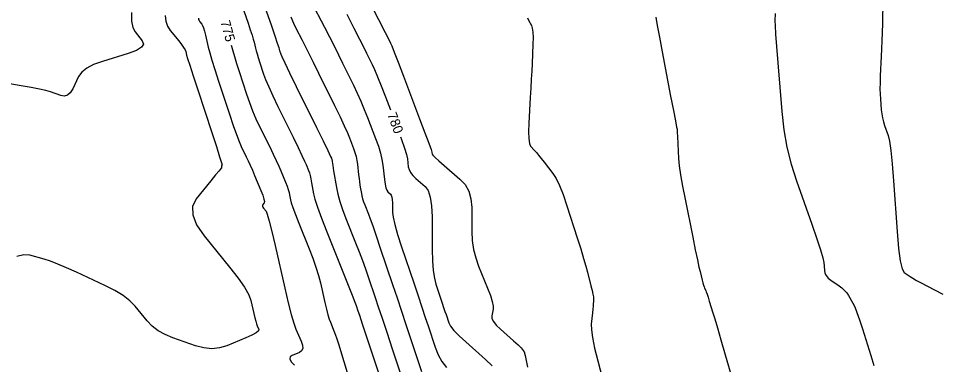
# Model space of a CAD drawing. Extents: x 2082232 to 2083549, y 592624 to 593832.
# Drawn here: x 2082963.1 to 2083030, y 593054.9 to 593080 of the extents above; entities that cross this region are included whole.
import ezdxf

# ---------------------------------------------------------------- set-up
doc = ezdxf.new("R2010")
doc.units = 0
doc.layers.add('DT_X_Contour_Major', color=7, linetype='Continuous')
doc.layers.add('DT_X_Contour_Minor', color=7, linetype='Continuous')

msp = doc.modelspace()

# ---------------------------------------------------------------- linework, layer by layer
at = {"layer": 'DT_X_Contour_Major'}
for points in [[(2083025.682, 593081.333), (2083025.637, 593079.582), (2083025.619, 593078.941), (2083025.6, 593078.333), (2083025.578, 593077.757), (2083025.554, 593077.213), (2083025.489, 593075.805), (2083025.471, 593075.306), (2083025.465, 593074.863), (2083025.471, 593074.477), (2083025.49, 593074.147), (2083025.557, 593073.343), (2083025.59, 593073.046), (2083025.642, 593072.757), (2083025.711, 593072.476), (2083025.797, 593072.204), (2083026.052, 593071.49), (2083026.147, 593071.084), (2083026.244, 593070.401), (2083026.342, 593069.441), (2083026.441, 593068.205), (2083026.707, 593064.54), (2083026.814, 593063.323), (2083026.936, 593062.424), (2083027.073, 593061.84), (2083027.225, 593061.573), (2083027.651, 593061.283), (2083027.845, 593061.159), (2083028.108, 593061.006), (2083028.441, 593060.824), (2083028.844, 593060.613), (2083030.01, 593060.011)], [(2082986.883, 593080.256), (2082987.4, 593079.257), (2082987.812, 593078.456), (2082988.119, 593077.853), (2082988.321, 593077.448), (2082988.721, 593076.634), (2082988.894, 593076.258), (2082989.112, 593075.742), (2082989.374, 593075.086), (2082989.683, 593074.289), (2082990.041, 593073.35)], [(2082978.528, 593078.03), (2082978.545, 593077.957), (2082978.633, 593077.614), (2082978.753, 593077.194), (2082978.907, 593076.696), (2082979.092, 593076.121), (2082979.631, 593074.483), (2082979.842, 593073.876), (2082980.07, 593073.283), (2082980.317, 593072.705), (2082980.581, 593072.141), (2082981.308, 593070.657), (2082981.563, 593070.132), (2082981.781, 593069.668), (2082981.963, 593069.266), (2082982.108, 593068.926), (2082982.448, 593068.102), (2082982.563, 593067.814), (2082982.651, 593067.569), (2082982.713, 593067.366), (2082982.749, 593067.205), (2082982.81, 593066.834), (2082982.866, 593066.624), (2082982.986, 593066.274), (2082983.17, 593065.783), (2082983.42, 593065.152), (2082984.171, 593063.282), (2082984.433, 593062.602), (2082984.654, 593061.964), (2082984.835, 593061.369), (2082984.976, 593060.817), (2082985.298, 593059.401), (2082985.413, 593058.914), (2082985.519, 593058.513), (2082985.614, 593058.198), (2082985.699, 593057.97), (2082985.911, 593057.478), (2082986.008, 593057.228), (2082986.139, 593056.845), (2082986.303, 593056.331), (2082986.501, 593055.685), (2082987.075, 593053.785)], [(2082990.784, 593071.386), (2082990.857, 593071.191), (2082991.073, 593070.568), (2082991.212, 593070.108), (2082991.274, 593069.81), (2082991.339, 593069.232), (2082991.391, 593069.016), (2082991.5, 593068.8), (2082991.666, 593068.584), (2082991.887, 593068.369), (2082992.554, 593067.796), (2082992.774, 593067.497), (2082992.931, 593067.031), (2082993.028, 593066.398), (2082993.063, 593065.597), (2082993.074, 593063.239), (2082993.093, 593062.418), (2082993.143, 593061.725), (2082993.223, 593061.158), (2082993.334, 593060.719), (2082993.669, 593059.716), (2082993.789, 593059.36), (2082993.895, 593059.043), (2082993.987, 593058.764), (2082994.067, 593058.525), (2082994.262, 593057.94), (2082994.393, 593057.688), (2082994.642, 593057.373), (2082995.007, 593056.993), (2082995.49, 593056.55), (2082996.933, 593055.283), (2082997.416, 593054.833)]]:
    msp.add_lwpolyline(points, dxfattribs=at)
at = {"layer": 'DT_X_Contour_Minor'}
for points in [[(2082980.676, 593081.608), (2082981.428, 593079.414), (2082981.675, 593078.691), (2082981.853, 593078.168), (2082981.962, 593077.844), (2082982.003, 593077.72), (2082982.018, 593077.654), (2082982.025, 593077.627), (2082982.035, 593077.593), (2082982.047, 593077.553), (2082982.062, 593077.507), (2082982.105, 593077.375), (2082982.188, 593077.192), (2082982.403, 593076.743), (2082982.751, 593076.027), (2082983.231, 593075.045), (2082984.689, 593072.071), (2082985.167, 593071.095), (2082985.509, 593070.397), (2082985.715, 593069.978), (2082985.783, 593069.837), (2082985.785, 593069.833), (2082985.795, 593069.775), (2082985.824, 593069.604), (2082985.87, 593069.322), (2082985.935, 593068.927), (2082986.133, 593067.723), (2082986.232, 593067.245), (2082986.378, 593066.713), (2082986.573, 593066.128), (2082986.816, 593065.49), (2082987.529, 593063.717), (2082987.786, 593063.064), (2082988.024, 593062.437), (2082988.242, 593061.835), (2082988.441, 593061.259), (2082988.944, 593059.756), (2082989.163, 593059.102), (2082989.441, 593058.269), (2082989.778, 593057.256), (2082990.174, 593056.063), (2082991.311, 593052.643)], [(2082984.288, 593081.219), (2082985.268, 593079.326), (2082985.626, 593078.631), (2082985.965, 593077.965), (2082986.285, 593077.328), (2082986.586, 593076.721), (2082987.362, 593075.141), (2082987.645, 593074.55), (2082987.909, 593073.963), (2082988.156, 593073.38), (2082988.385, 593072.801), (2082988.972, 593071.263), (2082989.17, 593070.71), (2082989.323, 593070.205), (2082989.433, 593069.749), (2082989.498, 593069.341), (2082989.612, 593068.316), (2082989.659, 593067.973), (2082989.713, 593067.709), (2082989.775, 593067.525), (2082989.845, 593067.422), (2082990.04, 593067.254), (2082990.104, 593067.167), (2082990.15, 593067.03), (2082990.179, 593066.845), (2082990.189, 593066.61), (2082990.192, 593065.919), (2082990.234, 593065.57), (2082990.358, 593065.04), (2082990.564, 593064.329), (2082990.853, 593063.437), (2082991.73, 593060.817), (2082992.042, 593059.886), (2082992.319, 593059.057), (2082992.561, 593058.33), (2082992.769, 593057.705), (2082993.278, 593056.174), (2082993.495, 593055.627), (2082993.766, 593055.135), (2082994.09, 593054.698)], [(2082988.497, 593081.187), (2082989.173, 593079.883), (2082989.658, 593078.946), (2082989.952, 593078.377), (2082990.056, 593078.175), (2082990.08, 593078.127), (2082990.143, 593077.967), (2082990.314, 593077.522), (2082990.593, 593076.792), (2082990.98, 593075.777), (2082992.157, 593072.691), (2082992.544, 593071.672), (2082992.822, 593070.931), (2082992.991, 593070.466), (2082993.051, 593070.279), (2082993.066, 593070.148), (2082993.124, 593070.059), (2082993.287, 593069.891), (2082993.556, 593069.643), (2082993.93, 593069.316), (2082995.069, 593068.337), (2082995.443, 593067.934), (2082995.711, 593067.458), (2082995.873, 593066.909), (2082995.929, 593066.288), (2082995.937, 593064.534), (2082995.97, 593063.884), (2082996.062, 593063.25), (2082996.214, 593062.633), (2082996.427, 593062.031), (2082997.072, 593060.449), (2082997.278, 593059.907), (2082997.415, 593059.471), (2082997.481, 593059.139), (2082997.477, 593058.912), (2082997.372, 593058.447), (2082997.382, 593058.255), (2082997.492, 593058.028), (2082997.7, 593057.767), (2082998.008, 593057.471), (2082998.961, 593056.634), (2082999.276, 593056.348), (2082999.509, 593056.118), (2082999.658, 593055.943), (2082999.724, 593055.824), (2082999.788, 593055.58), (2082999.846, 593055.318), (2082999.971, 593054.715)], [(2082971.301, 593080.394), (2082971.317, 593079.769), (2082971.405, 593079.298), (2082971.565, 593078.98), (2082972.085, 593078.339), (2082972.169, 593078.102), (2082972.028, 593077.871), (2082971.663, 593077.646), (2082971.074, 593077.428), (2082969.206, 593076.854), (2082968.573, 593076.624), (2082968.075, 593076.364), (2082967.712, 593076.074), (2082967.484, 593075.754), (2082967.057, 593074.859), (2082966.882, 593074.578), (2082966.679, 593074.404), (2082966.448, 593074.339), (2082966.188, 593074.381), (2082965.456, 593074.639), (2082965.118, 593074.739), (2082964.653, 593074.848), (2082964.06, 593074.965), (2082963.339, 593075.09), (2082961.249, 593075.433)], [(2082979.277, 593080.979), (2082979.748, 593079.604), (2082979.907, 593079.132), (2082980.032, 593078.748), (2082980.123, 593078.452), (2082980.178, 593078.244), (2082980.282, 593077.806), (2082980.329, 593077.621), (2082980.394, 593077.393), (2082980.477, 593077.124), (2082980.577, 593076.814), (2082980.868, 593075.929), (2082981.015, 593075.534), (2082981.237, 593075.013), (2082981.534, 593074.366), (2082981.906, 593073.593), (2082982.998, 593071.364), (2082983.365, 593070.613), (2082983.645, 593070.033), (2082983.839, 593069.622), (2082983.946, 593069.382), (2082984.117, 593068.967), (2082984.179, 593068.794), (2082984.237, 593068.587), (2082984.292, 593068.344), (2082984.342, 593068.066), (2082984.472, 593067.278), (2082984.569, 593066.884), (2082984.763, 593066.293), (2082985.053, 593065.505), (2082985.44, 593064.519), (2082986.602, 593061.627), (2082986.989, 593060.66), (2082987.279, 593059.93), (2082987.472, 593059.435), (2082987.568, 593059.176), (2082987.694, 593058.799), (2082987.795, 593058.496), (2082988.004, 593057.869), (2082988.32, 593056.918), (2082990.017, 593051.811)], [(2082973.74, 593080.173), (2082973.794, 593079.762), (2082973.919, 593079.402), (2082974.114, 593079.093), (2082974.727, 593078.337), (2082974.932, 593078.076), (2082975.084, 593077.861), (2082975.186, 593077.691), (2082975.235, 593077.567), (2082975.299, 593077.296), (2082975.367, 593077.063), (2082975.525, 593076.566), (2082975.771, 593075.805), (2082976.107, 593074.782), (2082977.121, 593071.7), (2082977.452, 593070.686), (2082977.686, 593069.956), (2082977.822, 593069.508), (2082977.861, 593069.344), (2082977.834, 593069.283), (2082977.826, 593069.262), (2082977.822, 593069.245), (2082977.821, 593069.231), (2082977.823, 593069.221), (2082977.836, 593069.199), (2082977.79, 593069.131), (2082977.644, 593068.942), (2082977.398, 593068.633), (2082977.051, 593068.203), (2082975.993, 593066.895), (2082975.732, 593066.36), (2082975.742, 593065.736), (2082976.024, 593065.021), (2082976.576, 593064.217), (2082978.412, 593061.953), (2082979.024, 593061.166), (2082979.484, 593060.505), (2082979.792, 593059.967), (2082979.948, 593059.555), (2082980.16, 593058.62), (2082980.235, 593058.302), (2082980.3, 593058.046), (2082980.357, 593057.853), (2082980.404, 593057.723), (2082980.518, 593057.46), (2082980.49, 593057.348), (2082980.324, 593057.207), (2082980.018, 593057.038), (2082979.573, 593056.84), (2082978.2, 593056.275), (2082977.672, 593056.117), (2082977.121, 593056.064), (2082976.545, 593056.118), (2082975.946, 593056.278), (2082974.313, 593056.845), (2082973.737, 593057.082), (2082973.234, 593057.364), (2082972.802, 593057.694), (2082972.442, 593058.069), (2082971.579, 593059.134), (2082971.2, 593059.527), (2082970.708, 593059.911), (2082970.104, 593060.283), (2082969.388, 593060.645), (2082967.329, 593061.596), (2082966.605, 593061.921), (2082965.975, 593062.185), (2082965.441, 593062.388), (2082965.002, 593062.529), (2082963.959, 593062.824), (2082963.527, 593062.854), (2082963.012, 593062.724)], [(2082976.153, 593079.984), (2082976.167, 593079.884), (2082976.197, 593079.797), (2082976.244, 593079.722), (2082976.393, 593079.538), (2082976.452, 593079.437), (2082976.515, 593079.272), (2082976.584, 593079.041), (2082976.659, 593078.747), (2082976.864, 593077.875), (2082976.968, 593077.477), (2082977.126, 593076.936), (2082977.34, 593076.253), (2082977.607, 593075.428), (2082978.394, 593073.037), (2082978.669, 593072.217), (2082978.904, 593071.553), (2082979.1, 593071.044), (2082979.255, 593070.689), (2082979.617, 593069.95), (2082979.757, 593069.657), (2082979.904, 593069.333), (2082980.059, 593068.978), (2082980.221, 593068.591), (2082980.664, 593067.517), (2082980.805, 593067.159), (2082980.894, 593066.889), (2082980.931, 593066.707), (2082980.917, 593066.614), (2082980.812, 593066.484), (2082980.786, 593066.431), (2082980.786, 593066.37), (2082980.813, 593066.3), (2082980.867, 593066.222), (2082981.044, 593066.002), (2082981.136, 593065.786), (2082981.276, 593065.301), (2082981.465, 593064.547), (2082981.703, 593063.525), (2082982.404, 593060.442), (2082982.651, 593059.39), (2082982.868, 593058.545), (2082983.054, 593057.909), (2082983.21, 593057.48), (2082983.585, 593056.613), (2082983.683, 593056.318), (2082983.695, 593056.084), (2082983.622, 593055.91), (2082983.464, 593055.797), (2082982.928, 593055.577), (2082982.787, 593055.471), (2082982.768, 593055.319), (2082982.87, 593055.119), (2082983.092, 593054.873)], [(2082982.843, 593080.078), (2082983.035, 593079.618), (2082983.211, 593079.251), (2082983.654, 593078.396), (2082983.853, 593078.005), (2082984.119, 593077.474), (2082984.452, 593076.804), (2082984.851, 593075.994), (2082986.004, 593073.647), (2082986.396, 593072.842), (2082986.707, 593072.184), (2082986.937, 593071.675), (2082987.087, 593071.314), (2082987.379, 593070.549), (2082987.479, 593070.262), (2082987.559, 593069.976), (2082987.62, 593069.69), (2082987.661, 593069.405), (2082987.746, 593068.646), (2082987.778, 593068.375), (2082987.808, 593068.134), (2082987.837, 593067.922), (2082987.866, 593067.739), (2082987.94, 593067.29), (2082987.976, 593067.111), (2082988.03, 593066.914), (2082988.103, 593066.697), (2082988.192, 593066.461), (2082988.456, 593065.806), (2082988.583, 593065.468), (2082988.769, 593064.945), (2082989.012, 593064.236), (2082989.314, 593063.343), (2082990.194, 593060.713), (2082990.522, 593059.734), (2082990.844, 593058.769), (2082991.161, 593057.819), (2082991.472, 593056.884), (2082992.294, 593054.408)], [(2082999.952, 593079.993), (2083000.032, 593079.834), (2083000.244, 593079.441), (2083000.311, 593079.246), (2083000.352, 593078.957), (2083000.366, 593078.574), (2083000.355, 593078.096), (2083000.291, 593076.696), (2083000.265, 593076.149), (2083000.235, 593075.557), (2083000.201, 593074.922), (2083000.162, 593074.243), (2083000.054, 593072.373), (2083000.032, 593071.744), (2083000.047, 593071.26), (2083000.1, 593070.92), (2083000.19, 593070.725), (2083000.479, 593070.398), (2083000.603, 593070.253), (2083000.759, 593070.064), (2083000.947, 593069.83), (2083001.166, 593069.552), (2083001.793, 593068.75), (2083002.034, 593068.378), (2083002.284, 593067.864), (2083002.546, 593067.208), (2083002.817, 593066.409), (2083003.555, 593064.09), (2083003.809, 593063.282), (2083004.018, 593062.599), (2083004.181, 593062.041), (2083004.299, 593061.608), (2083004.553, 593060.618), (2083004.636, 593060.282), (2083004.694, 593060.015), (2083004.728, 593059.819), (2083004.737, 593059.693), (2083004.73, 593059.45), (2083004.723, 593059.331), (2083004.71, 593059.159), (2083004.689, 593058.932), (2083004.661, 593058.651), (2083004.577, 593057.83), (2083004.583, 593057.433), (2083004.662, 593056.86), (2083004.816, 593056.11), (2083005.044, 593055.184), (2083005.75, 593052.478)], [(2083009.253, 593080.054), (2083009.351, 593079.451), (2083009.501, 593078.61), (2083009.705, 593077.531), (2083010.319, 593074.339), (2083010.52, 593073.291), (2083010.665, 593072.542), (2083010.751, 593072.09), (2083010.78, 593071.937), (2083010.782, 593071.925), (2083010.785, 593071.865), (2083010.795, 593071.693), (2083010.81, 593071.411), (2083010.895, 593069.818), (2083010.942, 593069.296), (2083011.035, 593068.631), (2083011.174, 593067.823), (2083011.359, 593066.871), (2083011.914, 593064.14), (2083012.104, 593063.215), (2083012.255, 593062.49), (2083012.369, 593061.963), (2083012.445, 593061.636), (2083012.597, 593061.029), (2083012.65, 593060.822), (2083012.697, 593060.655), (2083012.738, 593060.528), (2083012.772, 593060.442), (2083012.854, 593060.266), (2083012.893, 593060.168), (2083012.949, 593060.009), (2083013.022, 593059.786), (2083013.112, 593059.501), (2083013.375, 593058.657), (2083013.505, 593058.23), (2083013.697, 593057.58), (2083013.952, 593056.709), (2083014.269, 593055.615), (2083015.198, 593052.401)], [(2083017.89, 593080.31), (2083017.866, 593079.784), (2083017.871, 593079.446), (2083017.907, 593078.826), (2083017.972, 593077.925), (2083018.067, 593076.743), (2083018.36, 593073.214), (2083018.508, 593071.909), (2083018.734, 593070.641), (2083019.037, 593069.41), (2083019.417, 593068.215), (2083020.533, 593065.079), (2083020.901, 593064.023), (2083021.169, 593063.209), (2083021.335, 593062.636), (2083021.401, 593062.304), (2083021.442, 593061.741), (2083021.483, 593061.538), (2083021.575, 593061.349), (2083021.719, 593061.176), (2083021.915, 593061.017), (2083022.506, 593060.614), (2083022.714, 593060.456), (2083022.897, 593060.284), (2083023.055, 593060.099), (2083023.187, 593059.9), (2083023.504, 593059.351), (2083023.636, 593059.081), (2083023.796, 593058.681), (2083023.982, 593058.151), (2083024.195, 593057.492), (2083024.8, 593055.562), (2083025.031, 593054.834)]]:
    msp.add_lwpolyline(points, dxfattribs=at)

# ---------------------------------------------------------------- texts
at = {"layer": 'DT_X_Contour_Major'}
for s, rotation, p in [('775', 285.17062, (2082977.742, 593079.718)), ('780', 290.73735, (2082989.797, 593073.013))]:
    msp.add_text(s, height=0.7, rotation=rotation, dxfattribs=at).set_placement(p)

doc.saveas('drawing.dxf')
